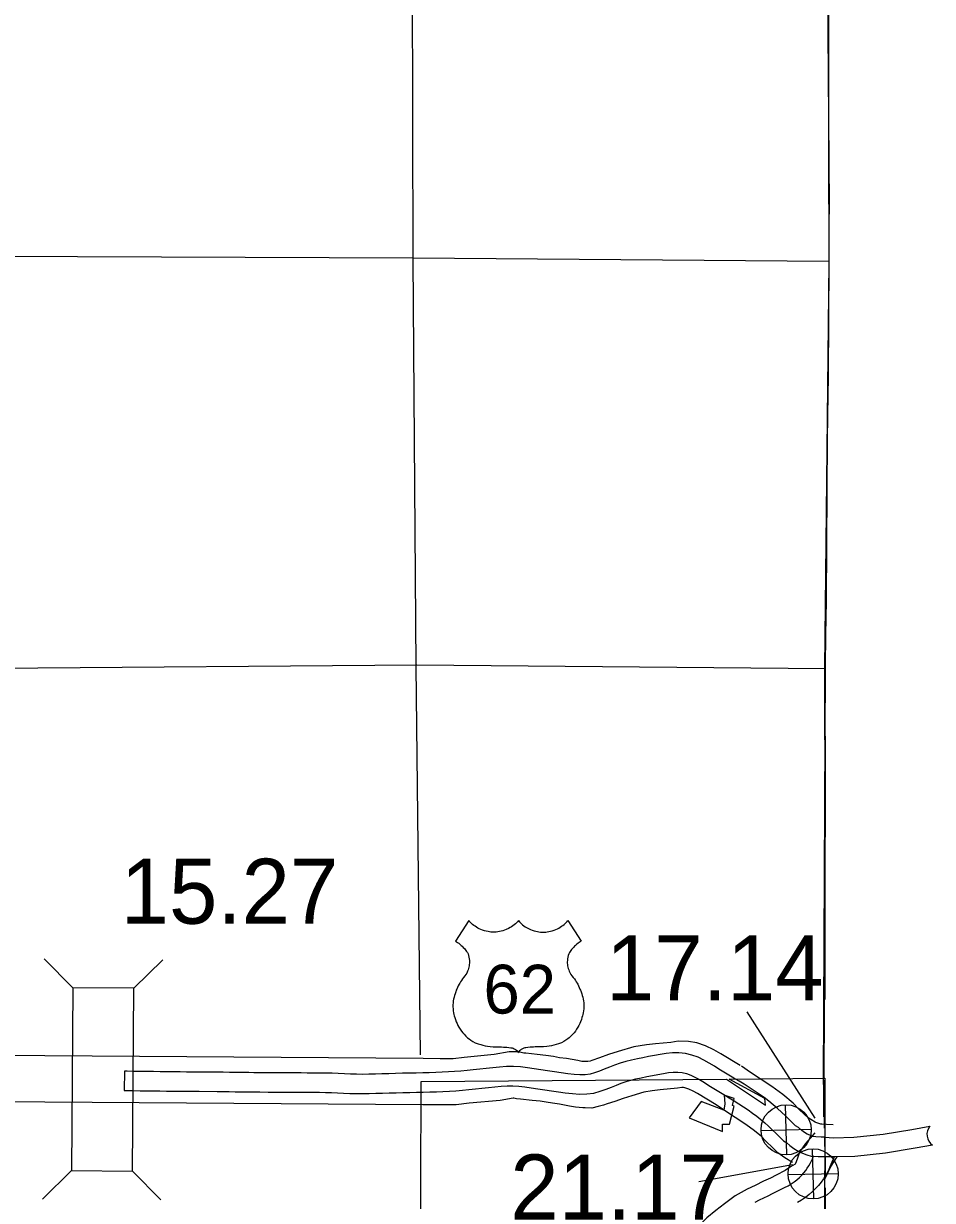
# Model space of a CAD drawing. Extents: x 77230 to 630905, y 790554 to 1662844.
# Drawn here: x 491345 to 503154, y 1566406 to 1581703 of the extents above; entities that cross this region are included whole.
import ezdxf

# ---------------------------------------------------------------- set-up
doc = ezdxf.new("R2010")
doc.units = 0
for name, color, linetype in [('Level 12', 7, 'Continuous'), ('Level 15', 7, 'Continuous'), ('Level 16', 7, 'Continuous'), ('Level 18', 7, 'Continuous'), ('Level 19', 7, 'Continuous'), ('Level 23', 7, 'Continuous'), ('Level 31', 7, 'Continuous'), ('Level 32', 7, 'Continuous'), ('Level 34', 7, 'Continuous'), ('Level 43', 7, 'Continuous'), ('Level 62', 7, 'Continuous')]:
    doc.layers.add(name, color=color, linetype=linetype)

msp = doc.modelspace()

# ---------------------------------------------------------------- linework, layer by layer
at = {"layer": 'Level 12'}
for points in [[(501746, 1563189), (501741, 1562613), (496495, 1562547), (496510, 1567953), (500478, 1567984)], [(500478, 1567984), (500983, 1567644), (500978, 1567730), (500511, 1567984)], [(500511, 1567984), (501754, 1567994)], [(501754, 1567994), (501746, 1563189)], [(500442, 1567581), (500148, 1567694), (499992, 1567479), (500426, 1567304), (500428, 1567397), (500517, 1567398), (500577, 1567634), (500556, 1567642), (500580, 1567733), (500449, 1567777)], [(500449, 1567777), (500455, 1567662), (500442, 1567581)]]:
    msp.add_lwpolyline(points, dxfattribs=at)
at = {"layer": 'Level 15'}
for p, q in [((500773, 1567875), (500771, 1567876)), ((501760, 1566691), (501761, 1566698))]:
    msp.add_line(p, q, dxfattribs=at)
for points in [[(500771, 1567876), (500706, 1567916), (500641, 1567956), (500575, 1567996), (500510, 1568035), (500445, 1568075), (500380, 1568115), (500321, 1568151), (500253, 1568193), (500184, 1568232), (500109, 1568267), (500029, 1568295), (499946, 1568315), (499861, 1568325), (499776, 1568325), (499693, 1568317), (499617, 1568304), (499542, 1568291), (499467, 1568276), (499393, 1568261), (499320, 1568246), (499246, 1568230), (499169, 1568212), (499095, 1568189), (499025, 1568164), (498957, 1568137), (498891, 1568111), (498827, 1568086), (498765, 1568064), (498705, 1568049), (498643, 1568040), (498575, 1568039), (498499, 1568044), (498416, 1568054), (498330, 1568066), (498242, 1568079), (498153, 1568093), (498066, 1568106), (497979, 1568119), (497891, 1568132), (497801, 1568142), (497710, 1568148), (497619, 1568147), (497529, 1568141), (497443, 1568132), (497357, 1568123), (497273, 1568114), (497189, 1568104), (497107, 1568096), (497025, 1568088), (496945, 1568082), (496865, 1568077), (496783, 1568073), (496701, 1568070), (496617, 1568067), (496532, 1568065), (496445, 1568063), (496357, 1568061), (496268, 1568059), (496179, 1568056), (496090, 1568054), (496002, 1568052), (495916, 1568049), (495832, 1568047), (495751, 1568045), (495672, 1568046), (495593, 1568048), (495514, 1568052), (495434, 1568056), (495353, 1568059), (495273, 1568061), (495192, 1568062), (495112, 1568063), (495032, 1568063), (494953, 1568064), (494875, 1568065), (494798, 1568065), (494722, 1568066), (494646, 1568066), (494549, 1568066), (494523, 1568066), (494415, 1568067), (494337, 1568067), (494272, 1568068), (494178, 1568069), (494098, 1568070), (494020, 1568071), (493941, 1568072), (493863, 1568073), (493627, 1568075), (493546, 1568075), (493463, 1568076), (493379, 1568077), (493292, 1568078), (493206, 1568079), (493119, 1568080), (493033, 1568081), (492947, 1568082)], [(492656, 1568085), (492654, 1567835), (492691, 1567835), (492776, 1567834), (492860, 1567833), (492945, 1567832)], [(492947, 1568082), (492863, 1568083), (492778, 1568084), (492693, 1568085), (492656, 1568085)], [(492945, 1567832), (493030, 1567831), (493116, 1567830), (493202, 1567829), (493289, 1567828), (493375, 1567827), (493461, 1567826), (493544, 1567825), (493626, 1567825), (493860, 1567823), (493938, 1567822), (494016, 1567821), (494095, 1567820), (494175, 1567819), (494269, 1567818), (494335, 1567817), (494414, 1567817), (494522, 1567816), (494549, 1567816), (494645, 1567816), (494720, 1567816), (494796, 1567815), (494872, 1567815), (494951, 1567814), (495030, 1567813), (495110, 1567813), (495189, 1567812), (495268, 1567811), (495346, 1567809), (495423, 1567806), (495501, 1567802), (495583, 1567798), (495667, 1567796), (495753, 1567795), (495838, 1567797), (495923, 1567799), (496009, 1567802), (496096, 1567804), (496185, 1567806), (496274, 1567809), (496363, 1567811), (496451, 1567813), (496538, 1567815), (496624, 1567817), (496709, 1567820), (496794, 1567823), (496879, 1567827), (496963, 1567832), (497047, 1567839), (497131, 1567847), (497216, 1567856), (497300, 1567865), (497385, 1567874), (497469, 1567884), (497551, 1567892), (497628, 1567897), (497703, 1567898), (497779, 1567893), (497858, 1567884), (497942, 1567872), (498028, 1567858), (498116, 1567845), (498204, 1567832), (498294, 1567818), (498384, 1567806), (498476, 1567795), (498569, 1567788), (498663, 1567791), (498754, 1567803), (498838, 1567825), (498914, 1567851), (498983, 1567878), (499048, 1567905), (499112, 1567929), (499174, 1567951), (499236, 1567971), (499300, 1567986), (499370, 1568001), (499443, 1568016), (499516, 1568031), (499588, 1568045), (499660, 1568058), (499727, 1568069), (499787, 1568075), (499845, 1568075), (499902, 1568068), (499959, 1568055), (500014, 1568035), (500069, 1568010), (500126, 1567977), (500191, 1567938), (500250, 1567902), (500314, 1567862), (500379, 1567822), (500445, 1567782), (500511, 1567742), (500576, 1567703), (500640, 1567663)], [(501759, 1566978), (501758, 1567229), (501708, 1567230), (501638, 1567233), (501602, 1567238), (501563, 1567253), (501525, 1567270), (501491, 1567290), (501457, 1567316), (501412, 1567355), (501376, 1567378), (501341, 1567413), (501294, 1567459), (501245, 1567506), (501195, 1567554), (501142, 1567602), (501086, 1567650), (501027, 1567698), (500966, 1567745), (500902, 1567790), (500837, 1567833), (500773, 1567875)], [(500638, 1567664), (500700, 1567624), (500760, 1567584), (500818, 1567543), (500873, 1567501), (500925, 1567459), (500976, 1567415), (501025, 1567370), (501073, 1567325), (501119, 1567280), (501165, 1567235), (501218, 1567182), (501261, 1567154), (501300, 1567121), (501352, 1567082), (501409, 1567049), (501465, 1567022), (501522, 1567001), (501579, 1566984), (501607, 1566981), (501669, 1566976), (501759, 1566978)], [(501759, 1566978), (501758, 1567229), (501870, 1567222), (502131, 1567227), (502512, 1567269), (502885, 1567330), (503120, 1567373)], [(503154, 1567125), (502928, 1567084), (502546, 1567021), (502147, 1566977), (501865, 1566972), (501759, 1566978)], [(500849, 1566385), (500908, 1566413), (500965, 1566441), (501021, 1566468), (501075, 1566495), (501129, 1566522), (501181, 1566548), (501231, 1566574), (501278, 1566598), (501319, 1566622), (501357, 1566648), (501393, 1566676), (501426, 1566705), (501456, 1566734), (501483, 1566764), (501507, 1566794), (501528, 1566825), (501549, 1566858), (501566, 1566887), (501580, 1566914), (501594, 1566947), (501607, 1566981), (501759, 1566978), (501877, 1566972)], [(501877, 1566972), (501836, 1566874), (501822, 1566844), (501806, 1566807), (501785, 1566767), (501761, 1566727), (501737, 1566687), (501707, 1566645), (501674, 1566603), (501636, 1566561), (501595, 1566521), (501552, 1566483), (501505, 1566446), (501453, 1566411), (501400, 1566380)], [(501917, 1566973), (501759, 1566978), (501760, 1566691)], [(501761, 1566698), (501772, 1566717), (501831, 1566839), (501917, 1566973)], [(501877, 1566972), (501842, 1566889)]]:
    msp.add_lwpolyline(points, dxfattribs=at)
msp.add_arc((503258, 1567266), 175, 142.2238, 233.4964, dxfattribs=at)
at = {"layer": 'Level 16'}
for points in [[(496195, 1596422), (496235, 1594623), (496305, 1589363), (496392, 1584124), (496405, 1578638), (496444, 1573348), (496500, 1568298)], [(501809, 1578608), (496402, 1578652), (490954, 1578676), (485644, 1578653), (480258, 1578612), (478663, 1578587)], [(501762, 1573315), (496453, 1573362), (490983, 1573322), (485676, 1573324), (480257, 1573308), (479539, 1573280)]]:
    msp.add_lwpolyline(points, dxfattribs=at)
at = {"layer": 'Level 18'}
msp.add_lwpolyline([(501624, 1596559), (501691, 1594600), (501774, 1589358), (501800, 1584161), (501809, 1578608), (501762, 1573315), (501736, 1567984), (501737, 1567840), (501739, 1567495)], dxfattribs=at)
msp.add_lwpolyline([(501624, 1596559), (501691, 1594600), (501774, 1589358), (501800, 1584161), (501809, 1578608), (501762, 1573315), (501736, 1567984), (501737, 1567840), (501739, 1567495)], dxfattribs=at)
at = {"layer": 'Level 19'}
for p, q in [((491985, 1569170), (491614, 1569546)), ((492777, 1569165), (493153, 1569535)), ((491968, 1566794), (491592, 1566424)), ((492760, 1566789), (493131, 1566413))]:
    msp.add_line(p, q, dxfattribs=at)
msp.add_lwpolyline([(492760, 1566789), (492777, 1569165), (491985, 1569170), (491968, 1566794)], close=True, dxfattribs=at)
at = {"layer": 'Level 23'}
for points in [[(500657, 1568162), (500406, 1568314), (500316, 1568366), (500204, 1568415), (500092, 1568453), (499984, 1568474), (499851, 1568477), (499756, 1568459), (499555, 1568440), (499437, 1568427), (499273, 1568403), (499071, 1568341), (498947, 1568303), (498828, 1568259), (498730, 1568226), (498707, 1568218), (498677, 1568211), (498659, 1568212), (498630, 1568211), (498598, 1568214), (498548, 1568224), (498401, 1568251), (498309, 1568262), (498230, 1568278), (498131, 1568290), (498020, 1568304), (497870, 1568319), (497844, 1568322), (497774, 1568336), (497654, 1568336), (497459, 1568302), (497070, 1568266), (496928, 1568249), (496757, 1568249), (496536, 1568250), (491004, 1568289)], [(500657, 1568162), (500406, 1568314), (500316, 1568366), (500204, 1568415), (500092, 1568453), (499984, 1568474), (499851, 1568477), (499756, 1568459), (499555, 1568440), (499437, 1568427), (499273, 1568403), (499071, 1568341), (498947, 1568303), (498828, 1568259), (498730, 1568226), (498707, 1568218), (498677, 1568211), (498659, 1568212), (498630, 1568211), (498598, 1568214), (498548, 1568224), (498401, 1568251), (498309, 1568262), (498230, 1568278), (498131, 1568290), (498020, 1568304), (497870, 1568319), (497844, 1568322), (497774, 1568336), (497654, 1568336), (497459, 1568302), (497070, 1568266), (496928, 1568249), (496757, 1568249), (496536, 1568250), (491004, 1568289)], [(501865, 1567391), (501776, 1567394), (501716, 1567399), (501704, 1567400), (501638, 1567419), (501630, 1567422), (501572, 1567457), (501536, 1567484), (501493, 1567525), (501415, 1567598), (501346, 1567673), (501210, 1567785), (501068, 1567888), (500789, 1568071), (500674, 1568151)], [(501865, 1567391), (501776, 1567394), (501716, 1567399), (501704, 1567400), (501638, 1567419), (501630, 1567422), (501572, 1567457), (501536, 1567484), (501493, 1567525), (501415, 1567598), (501346, 1567673), (501210, 1567785), (501068, 1567888), (500789, 1568071), (500674, 1568151)], [(500346, 1567649), (500102, 1567797), (500046, 1567829), (499987, 1567855), (499937, 1567872), (499920, 1567875), (499900, 1567876), (499840, 1567864), (499615, 1567843), (499513, 1567832), (499406, 1567816), (499247, 1567767), (499137, 1567733), (499027, 1567693), (498930, 1567661), (498882, 1567643), (498811, 1567626), (498730, 1567604), (498643, 1567611), (498612, 1567610), (498515, 1567619), (498437, 1567634), (498310, 1567658), (498216, 1567669), (498135, 1567685), (498057, 1567695), (497954, 1567707), (497804, 1567723), (497750, 1567729), (497715, 1567736), (497706, 1567736), (497539, 1567707), (497133, 1567670), (496964, 1567649), (496755, 1567649), (496532, 1567650), (491002, 1567689)], [(500346, 1567649), (500102, 1567797), (500046, 1567829), (499987, 1567855), (499937, 1567872), (499920, 1567875), (499900, 1567876), (499840, 1567864), (499615, 1567843), (499513, 1567832), (499406, 1567816), (499247, 1567767), (499137, 1567733), (499027, 1567693), (498930, 1567661), (498882, 1567643), (498811, 1567626), (498730, 1567604), (498643, 1567611), (498612, 1567610), (498515, 1567619), (498437, 1567634), (498310, 1567658), (498216, 1567669), (498135, 1567685), (498057, 1567695), (497954, 1567707), (497804, 1567723), (497750, 1567729), (497715, 1567736), (497706, 1567736), (497539, 1567707), (497133, 1567670), (496964, 1567649), (496755, 1567649), (496532, 1567650), (491002, 1567689)], [(501338, 1566898), (501236, 1566959), (501147, 1567027), (501081, 1567089), (500989, 1567175), (500933, 1567236), (500843, 1567310), (500728, 1567393), (500452, 1567574), (500330, 1567660)], [(501338, 1566898), (501236, 1566959), (501147, 1567027), (501081, 1567089), (500989, 1567175), (500933, 1567236), (500843, 1567310), (500728, 1567393), (500452, 1567574), (500330, 1567660)], [(501628, 1567287), (501506, 1567145), (501428, 1567032), (501398, 1566943), (501373, 1566887), (501369, 1566880), (501369, 1566880), (501310, 1566842), (501240, 1566798), (501122, 1566735), (501051, 1566698), (500960, 1566658), (500850, 1566603), (500746, 1566554), (500593, 1566465), (500452, 1566364), (500341, 1566278), (500224, 1566180), (500053, 1566006), (499892, 1565752), (499772, 1565583), (499629, 1565382), (499456, 1565178)], [(501628, 1567287), (501506, 1567145), (501428, 1567032), (501398, 1566943), (501373, 1566887), (501369, 1566880), (501369, 1566880), (501310, 1566842), (501240, 1566798), (501122, 1566735), (501051, 1566698), (500960, 1566658), (500850, 1566603), (500746, 1566554), (500593, 1566465), (500452, 1566364), (500341, 1566278), (500224, 1566180), (500053, 1566006), (499892, 1565752), (499772, 1565583), (499629, 1565382), (499456, 1565178)]]:
    msp.add_lwpolyline(points, dxfattribs=at)
at = {"layer": 'Level 31'}
for p, q in [((500743, 1568859), (501626, 1567475)), ((500121, 1566652), (501335, 1566873))]:
    msp.add_line(p, q, dxfattribs=at)
at = {"layer": 'Level 34'}
for p, q in [((501261, 1566998), (501245, 1567649)), ((500928, 1567316), (501578, 1567331)), ((501612, 1566426), (501597, 1567077)), ((501279, 1566744), (501930, 1566759))]:
    msp.add_line(p, q, dxfattribs=at)
for centre in [(501253, 1567324), (501604, 1566752)]:
    msp.add_circle(centre, 326, dxfattribs=at)
at = {"layer": 'Level 43'}
for points in [[(501791, 1584018), (501797, 1581594), (501813, 1579339), (501806, 1579105), (501807, 1578591), (501801, 1577120), (501785, 1576356), (501774, 1574198), (501757, 1573317), (501761, 1571574), (501745, 1568001)], [(501799, 1581617), (501807, 1578598), (501753, 1573327)], [(501753, 1573327), (501754, 1571453)], [(501754, 1571253), (501755, 1569019)], [(501745, 1567970), (501747, 1567345)], [(501751, 1566509), (501751, 1566478), (501762, 1565290)], [(501760, 1566571), (501762, 1566098)]]:
    msp.add_lwpolyline(points, dxfattribs=at)
at = {"layer": 'Level 62'}
for points in [[(497775, 1570043), (497761, 1570028), (497749, 1570015), (497735, 1570002), (497719, 1569988), (497704, 1569977), (497686, 1569964), (497667, 1569952), (497645, 1569940), (497617, 1569927), (497595, 1569919), (497571, 1569911), (497549, 1569905), (497528, 1569901), (497507, 1569897), (497487, 1569895), (497459, 1569894), (497437, 1569894), (497418, 1569895), (497400, 1569897), (497381, 1569900), (497358, 1569905), (497336, 1569911), (497310, 1569919), (497288, 1569928), (497267, 1569937), (497249, 1569947), (497232, 1569957), (497213, 1569970), (497195, 1569982), (497180, 1569995), (497167, 1570006), (497154, 1570019), (497141, 1570032), (497131, 1570044), (496958, 1569776), (496970, 1569769), (496985, 1569759), (496999, 1569749), (497018, 1569735), (497032, 1569722), (497046, 1569710), (497059, 1569696), (497073, 1569681), (497083, 1569669), (497092, 1569657), (497102, 1569643), (497112, 1569628), (497121, 1569611), (497127, 1569590), (497132, 1569570), (497136, 1569548), (497138, 1569527), (497139, 1569507), (497139, 1569489), (497137, 1569474), (497135, 1569456), (497131, 1569439), (497127, 1569420), (497121, 1569404), (497114, 1569385), (497103, 1569362), (497092, 1569343), (497078, 1569327), (497061, 1569305), (497047, 1569286), (497034, 1569267), (497022, 1569248), (497012, 1569231), (497004, 1569216), (496994, 1569197), (496984, 1569175), (496974, 1569154), (496968, 1569138), (496960, 1569117), (496952, 1569092), (496945, 1569072), (496939, 1569049), (496933, 1569023), (496929, 1568999), (496926, 1568975), (496925, 1568948), (496924, 1568923), (496926, 1568899), (496929, 1568870), (496933, 1568843), (496937, 1568822), (496942, 1568804), (496948, 1568784), (496956, 1568758), (496967, 1568728), (496977, 1568705), (496989, 1568682), (497001, 1568659), (497018, 1568632), (497034, 1568608), (497051, 1568587), (497069, 1568566), (497093, 1568541), (497113, 1568522), (497134, 1568505)], [(497775, 1570043), (497788, 1570028), (497800, 1570015), (497815, 1570002), (497830, 1569988), (497845, 1569977), (497863, 1569964), (497882, 1569952), (497904, 1569940), (497932, 1569927), (497954, 1569919), (497978, 1569911), (498000, 1569905), (498021, 1569901), (498042, 1569897), (498062, 1569895), (498090, 1569894), (498112, 1569894), (498131, 1569895), (498149, 1569897), (498168, 1569900), (498191, 1569905), (498213, 1569911), (498239, 1569919), (498261, 1569928), (498282, 1569937), (498300, 1569947), (498317, 1569957), (498336, 1569970), (498354, 1569982), (498369, 1569995), (498382, 1570006), (498395, 1570019), (498408, 1570032), (498418, 1570044), (498591, 1569776), (498579, 1569769), (498564, 1569759), (498550, 1569749), (498531, 1569735), (498517, 1569722), (498503, 1569710), (498490, 1569696), (498476, 1569681), (498466, 1569669), (498457, 1569657), (498447, 1569643), (498437, 1569628), (498428, 1569611), (498422, 1569590), (498417, 1569570), (498413, 1569548), (498411, 1569527), (498410, 1569507), (498410, 1569489), (498412, 1569474), (498414, 1569456), (498418, 1569439), (498422, 1569420), (498428, 1569404), (498435, 1569385), (498446, 1569362), (498458, 1569343), (498471, 1569327), (498488, 1569305), (498502, 1569286), (498515, 1569267), (498527, 1569248), (498537, 1569231), (498545, 1569216), (498555, 1569197), (498566, 1569175), (498575, 1569154), (498581, 1569138), (498589, 1569117), (498598, 1569092), (498604, 1569072), (498610, 1569049), (498616, 1569023), (498620, 1568999), (498623, 1568975), (498625, 1568948), (498625, 1568923), (498624, 1568899), (498621, 1568870), (498616, 1568843), (498612, 1568822), (498607, 1568804), (498601, 1568784), (498593, 1568758), (498582, 1568728), (498572, 1568705), (498560, 1568682), (498548, 1568659), (498531, 1568632), (498515, 1568608), (498498, 1568587), (498480, 1568566), (498456, 1568541), (498436, 1568522), (498415, 1568505)], [(497134, 1568505), (497156, 1568488), (497182, 1568471), (497215, 1568456), (497253, 1568442), (497285, 1568432), (497313, 1568424), (497344, 1568416), (497374, 1568411), (497406, 1568407), (497447, 1568403), (497478, 1568402), (497504, 1568402), (497530, 1568402), (497556, 1568401), (497580, 1568400), (497602, 1568398), (497623, 1568397), (497650, 1568394), (497676, 1568391), (497692, 1568388), (497705, 1568386), (497720, 1568379), (497729, 1568374), (497737, 1568369), (497748, 1568360), (497758, 1568350), (497767, 1568339), (497775, 1568327)], [(498415, 1568505), (498393, 1568488), (498367, 1568471), (498334, 1568456), (498296, 1568442), (498265, 1568432), (498236, 1568424), (498205, 1568416), (498175, 1568411), (498143, 1568407), (498102, 1568403), (498071, 1568402), (498045, 1568402), (498019, 1568402), (497993, 1568401), (497969, 1568400), (497947, 1568398), (497926, 1568397), (497899, 1568394), (497873, 1568391), (497857, 1568388), (497844, 1568386), (497829, 1568379), (497820, 1568374), (497812, 1568369), (497801, 1568360), (497791, 1568350), (497782, 1568339), (497775, 1568327)]]:
    msp.add_lwpolyline(points, dxfattribs=at)

# ---------------------------------------------------------------- texts
at = {"layer": 'Level 31'}
for s, p in [('17.14', (498913, 1569008)), ('21.17', (497669, 1566159))]:
    msp.add_text(s, height=844.8, dxfattribs=at).set_placement(p)
at = {"layer": 'Level 32'}
msp.add_text('15.27', height=844.8, dxfattribs=at).set_placement((492607, 1570003))
at = {"layer": 'Level 62'}
msp.add_text('62', height=633.6, dxfattribs=at).set_placement((497321, 1568836))

doc.saveas('drawing.dxf')
